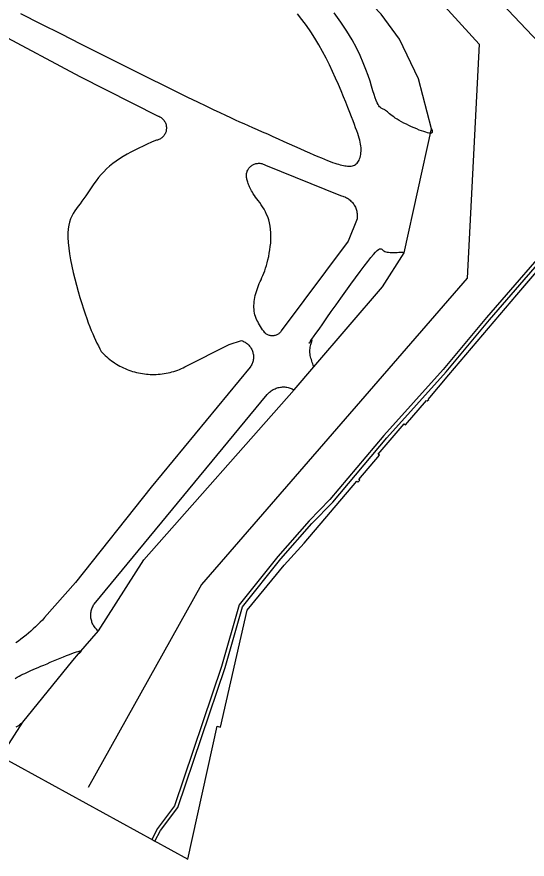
# Model space of a CAD drawing. Extents: x -756746 to -753363, y -1166406 to -1161727.
# Drawn here: x -755516.9 to -755447.7, y -1166198.2 to -1166083.9 of the extents above; entities that cross this region are included whole.
import ezdxf

# ---------------------------------------------------------------- set-up
doc = ezdxf.new("R2010")
doc.units = 0
for name, color, linetype in [('Hranice kat_území', 7, 'Continuous'), ('Hranice parcel', 7, 'Continuous'), ('Vnitřní kresba', 7, 'Continuous'), ('Věcná břemena k části', 7, 'Continuous')]:
    doc.layers.add(name, color=color, linetype=linetype)

msp = doc.modelspace()

# ---------------------------------------------------------------- linework, layer by layer
at = {"layer": 'Hranice kat_území'}
msp.add_lwpolyline([(-755519.09, -1166184.27), (-755493.73, -1166198.23), (-755489.74, -1166180.18), (-755489.29, -1166180.3), (-755485.65, -1166164.44), (-755480.64, -1166158.31), (-755477.91, -1166155.32), (-755470.78, -1166146.91), (-755470.63, -1166147.04), (-755470.52, -1166146.92), (-755470.37, -1166146.77), (-755470.49, -1166146.67), (-755467.7, -1166143.4), (-755467.9, -1166143.23), (-755464.37, -1166139.11), (-755464.18, -1166139.28), (-755461.32, -1166135.94), (-755461.23, -1166136.01), (-755461.02, -1166135.83), (-755461.1, -1166135.8), (-755458.29, -1166132.49), (-755449.05, -1166121.61), (-755442.21, -1166113.55)], dxfattribs=at)
at = {"layer": 'Hranice parcel'}
for p, q in [((-755449.05, -1166121.61), (-755442.21, -1166113.55)), ((-755479.28, -1166134.52), (-755476.63, -1166131.37)), ((-755519.09, -1166184.27), (-755493.73, -1166198.23))]:
    msp.add_line(p, q, dxfattribs=at)
for points in [[(-755476.63, -1166131.37), (-755467.3, -1166120.54), (-755464.35, -1166115.92), (-755460.65, -1166099.09), (-755462.41, -1166092.26), (-755465, -1166086.9), (-755467.48, -1166083.49), (-755498.06, -1166051.55)], [(-755457.61, -1166074.97), (-755457.69, -1166075.05), (-755446.15, -1166087.3)], [(-755461.02, -1166135.83), (-755461.1, -1166135.8), (-755458.29, -1166132.49), (-755449.05, -1166121.61)], [(-755508.54, -1166170.36), (-755505.83, -1166167.22), (-755499.68, -1166157.58), (-755479.28, -1166134.52)], [(-755470.52, -1166146.92), (-755470.37, -1166146.77), (-755470.49, -1166146.67), (-755467.7, -1166143.4), (-755467.9, -1166143.23), (-755464.37, -1166139.11), (-755464.18, -1166139.28), (-755461.32, -1166135.94), (-755461.23, -1166136.01), (-755461.02, -1166135.83)], [(-755480.64, -1166158.31), (-755477.91, -1166155.32), (-755470.78, -1166146.91), (-755470.63, -1166147.04), (-755470.52, -1166146.92)], [(-755493.73, -1166198.23), (-755489.74, -1166180.18), (-755489.29, -1166180.3), (-755485.65, -1166164.44), (-755480.64, -1166158.31)], [(-755519.09, -1166184.27), (-755516.08, -1166179.62), (-755509.33, -1166171.25), (-755508.54, -1166170.36)]]:
    msp.add_lwpolyline(points, dxfattribs=at)
at = {"layer": 'Vnitřní kresba'}
for p, q in [((-755521.6, -1166084.89), (-755508.36, -1166091.95)), ((-755508.36, -1166091.95), (-755497.74, -1166097.33)), ((-755483.17, -1166104.01), (-755472.99, -1166108.12)), ((-755470.75, -1166111.29), (-755471.95, -1166114.34)), ((-755471.95, -1166114.34), (-755481.03, -1166126.51)), ((-755464.53, -1166115.8), (-755464.35, -1166115.92)), ((-755494.1, -1166131.39), (-755488.11, -1166128.35)), ((-755488.11, -1166128.35), (-755486.44, -1166127.83)), ((-755485.25, -1166131.41), (-755498.68, -1166147.74)), ((-755506.41, -1166163.6), (-755482.94, -1166135.15)), ((-755498.68, -1166147.74), (-755508.97, -1166160.68)), ((-755508.97, -1166160.68), (-755513.16, -1166165.44)), ((-755505.83, -1166167.22), (-755506.01, -1166167.12))]:
    msp.add_line(p, q, dxfattribs=at)
for points in [[(-755542.08, -1165955.59), (-755539.25, -1165978.29), (-755510.89, -1166025.31), (-755454.17, -1166087.58), (-755455.79, -1166119.36), (-755491.85, -1166160.95), (-755507.24, -1166188.52)], [(-755516.43, -1166083.4), (-755513.64, -1166084.8), (-755510.89, -1166086.19), (-755508.26, -1166087.51), (-755505.73, -1166088.78), (-755503.3, -1166090), (-755501.04, -1166091.13), (-755498.95, -1166092.18), (-755497, -1166093.15), (-755495.28, -1166094), (-755493.76, -1166094.75), (-755492.42, -1166095.4), (-755491.27, -1166095.96), (-755490.26, -1166096.45), (-755489.37, -1166096.87), (-755488.6, -1166097.23), (-755487.91, -1166097.55), (-755487.27, -1166097.84), (-755486.68, -1166098.1), (-755486.11, -1166098.35), (-755485.54, -1166098.61), (-755484.94, -1166098.87), (-755484.3, -1166099.15), (-755483.62, -1166099.46), (-755482.92, -1166099.77), (-755482.19, -1166100.1), (-755481.44, -1166100.44), (-755480.7, -1166100.77), (-755479.96, -1166101.1), (-755479.23, -1166101.43), (-755478.53, -1166101.74), (-755477.85, -1166102.04), (-755477.21, -1166102.32), (-755476.62, -1166102.58), (-755476.08, -1166102.81), (-755475.59, -1166103.02), (-755475.15, -1166103.2), (-755474.75, -1166103.36), (-755474.39, -1166103.5), (-755474.07, -1166103.62), (-755473.77, -1166103.72), (-755473.5, -1166103.81), (-755473.26, -1166103.88), (-755473.03, -1166103.95), (-755472.81, -1166104), (-755472.61, -1166104.04), (-755472.41, -1166104.08), (-755472.22, -1166104.1), (-755472.04, -1166104.12), (-755471.86, -1166104.13), (-755471.7, -1166104.13), (-755471.54, -1166104.12), (-755471.38, -1166104.09), (-755471.23, -1166104.05), (-755471.1, -1166103.99), (-755470.97, -1166103.92), (-755470.85, -1166103.83), (-755470.74, -1166103.73), (-755470.64, -1166103.61), (-755470.55, -1166103.47), (-755470.47, -1166103.31), (-755470.4, -1166103.14), (-755470.33, -1166102.95), (-755470.28, -1166102.75), (-755470.24, -1166102.55), (-755470.22, -1166102.33), (-755470.2, -1166102.1), (-755470.2, -1166101.87), (-755470.21, -1166101.63), (-755470.23, -1166101.39), (-755470.27, -1166101.15), (-755470.31, -1166100.89), (-755470.38, -1166100.62), (-755470.45, -1166100.34), (-755470.55, -1166100.03), (-755470.66, -1166099.7), (-755470.79, -1166099.34), (-755470.95, -1166098.93), (-755471.11, -1166098.49), (-755471.3, -1166098), (-755471.52, -1166097.45), (-755471.75, -1166096.85), (-755472.01, -1166096.19), (-755472.29, -1166095.47), (-755472.59, -1166094.71), (-755472.92, -1166093.9), (-755473.28, -1166093.06), (-755473.66, -1166092.19), (-755474.06, -1166091.3), (-755474.49, -1166090.39), (-755474.95, -1166089.49), (-755475.43, -1166088.58), (-755475.95, -1166087.67), (-755476.48, -1166086.78), (-755477.04, -1166085.91), (-755477.63, -1166085.06), (-755478.23, -1166084.24), (-755478.84, -1166083.44)], [(-755460.65, -1166099.09), (-755460.62, -1166099.18), (-755460.58, -1166099.27), (-755460.56, -1166099.35), (-755460.55, -1166099.43), (-755460.55, -1166099.5), (-755460.56, -1166099.56), (-755460.6, -1166099.61), (-755460.66, -1166099.64), (-755460.75, -1166099.66), (-755460.87, -1166099.66), (-755461.02, -1166099.64), (-755461.21, -1166099.6), (-755461.44, -1166099.54), (-755461.71, -1166099.45), (-755462, -1166099.35), (-755462.32, -1166099.23), (-755462.65, -1166099.09), (-755463, -1166098.94), (-755463.35, -1166098.78), (-755463.71, -1166098.62), (-755464.06, -1166098.45), (-755464.4, -1166098.28), (-755464.73, -1166098.1), (-755465.03, -1166097.93), (-755465.31, -1166097.76), (-755465.56, -1166097.6), (-755465.78, -1166097.44), (-755465.99, -1166097.3), (-755466.17, -1166097.15), (-755466.34, -1166097.02), (-755466.49, -1166096.9), (-755466.63, -1166096.78), (-755466.76, -1166096.68), (-755466.88, -1166096.59), (-755466.99, -1166096.51), (-755467.09, -1166096.45), (-755467.19, -1166096.4), (-755467.29, -1166096.35), (-755467.39, -1166096.31), (-755467.48, -1166096.25), (-755467.58, -1166096.18), (-755467.69, -1166096.07), (-755467.79, -1166095.94), (-755467.9, -1166095.75), (-755468.02, -1166095.52), (-755468.15, -1166095.23), (-755468.28, -1166094.86), (-755468.43, -1166094.42), (-755468.59, -1166093.9), (-755468.77, -1166093.29), (-755468.98, -1166092.6), (-755469.23, -1166091.84), (-755469.54, -1166091), (-755469.9, -1166090.1), (-755470.32, -1166089.13), (-755470.84, -1166088.08), (-755471.43, -1166086.98), (-755472.12, -1166085.83), (-755472.93, -1166084.6), (-755473.84, -1166083.34)], [(-755497.74, -1166097.33), (-755497.63, -1166097.37), (-755497.53, -1166097.43), (-755497.43, -1166097.48), (-755497.33, -1166097.55), (-755497.24, -1166097.62), (-755497.15, -1166097.7), (-755497.07, -1166097.78), (-755496.99, -1166097.87), (-755496.92, -1166097.96), (-755496.86, -1166098.06), (-755496.8, -1166098.16), (-755496.75, -1166098.27), (-755496.71, -1166098.38), (-755496.67, -1166098.49), (-755496.65, -1166098.6), (-755496.63, -1166098.72), (-755496.61, -1166098.83), (-755496.61, -1166098.95), (-755496.61, -1166099.06), (-755496.63, -1166099.18), (-755496.65, -1166099.29), (-755496.67, -1166099.41), (-755496.71, -1166099.52), (-755496.75, -1166099.63), (-755496.8, -1166099.73), (-755496.86, -1166099.84), (-755496.92, -1166099.93), (-755496.99, -1166100.03), (-755497.07, -1166100.11), (-755497.15, -1166100.2), (-755497.24, -1166100.28), (-755497.33, -1166100.35), (-755497.43, -1166100.41), (-755497.53, -1166100.47), (-755497.63, -1166100.52), (-755497.74, -1166100.56), (-755497.85, -1166100.6), (-755497.96, -1166100.63), (-755498.08, -1166100.65)], [(-755498.08, -1166100.65), (-755498.65, -1166100.9), (-755499.22, -1166101.16), (-755499.79, -1166101.42), (-755500.34, -1166101.68), (-755500.9, -1166101.95), (-755501.44, -1166102.23), (-755501.96, -1166102.51), (-755502.48, -1166102.81), (-755502.97, -1166103.12), (-755503.44, -1166103.44), (-755503.9, -1166103.78), (-755504.33, -1166104.13), (-755504.73, -1166104.5), (-755505.12, -1166104.89), (-755505.48, -1166105.29), (-755505.82, -1166105.69), (-755506.15, -1166106.11), (-755506.45, -1166106.52), (-755506.74, -1166106.94), (-755507.03, -1166107.35), (-755507.3, -1166107.75), (-755507.57, -1166108.15), (-755507.83, -1166108.53), (-755508.08, -1166108.89), (-755508.33, -1166109.23), (-755508.58, -1166109.57), (-755508.82, -1166109.9), (-755509.04, -1166110.22), (-755509.25, -1166110.56), (-755509.44, -1166110.92), (-755509.61, -1166111.3), (-755509.75, -1166111.72), (-755509.86, -1166112.17), (-755509.94, -1166112.66), (-755509.99, -1166113.22), (-755509.99, -1166113.83), (-755509.95, -1166114.51), (-755509.87, -1166115.25), (-755509.76, -1166116.03), (-755509.62, -1166116.85), (-755509.45, -1166117.71), (-755509.26, -1166118.57), (-755509.05, -1166119.44), (-755508.82, -1166120.31), (-755508.59, -1166121.16), (-755508.35, -1166121.98), (-755508.11, -1166122.77), (-755507.88, -1166123.51), (-755507.65, -1166124.19), (-755507.43, -1166124.83), (-755507.22, -1166125.41), (-755507.01, -1166125.95), (-755506.81, -1166126.45), (-755506.61, -1166126.92), (-755506.42, -1166127.35), (-755506.22, -1166127.77), (-755506.04, -1166128.16), (-755505.85, -1166128.54), (-755505.66, -1166128.92), (-755505.48, -1166129.28)], [(-755485.66, -1166106.02), (-755485.7, -1166105.91), (-755485.72, -1166105.8), (-755485.75, -1166105.69), (-755485.76, -1166105.58), (-755485.77, -1166105.46), (-755485.76, -1166105.35), (-755485.75, -1166105.24), (-755485.74, -1166105.12), (-755485.71, -1166105.01), (-755485.68, -1166104.9), (-755485.64, -1166104.8), (-755485.59, -1166104.69), (-755485.54, -1166104.59), (-755485.48, -1166104.5), (-755485.42, -1166104.4), (-755485.34, -1166104.32), (-755485.27, -1166104.23), (-755485.18, -1166104.16), (-755485.09, -1166104.08), (-755485, -1166104.02), (-755484.9, -1166103.96), (-755484.8, -1166103.91), (-755484.7, -1166103.86), (-755484.59, -1166103.82), (-755484.48, -1166103.79), (-755484.37, -1166103.77), (-755484.26, -1166103.76), (-755484.14, -1166103.75), (-755484.03, -1166103.75), (-755483.92, -1166103.75), (-755483.8, -1166103.77), (-755483.69, -1166103.79), (-755483.58, -1166103.82), (-755483.47, -1166103.86), (-755483.37, -1166103.9), (-755483.27, -1166103.95), (-755483.17, -1166104.01)], [(-755483.27, -1166126.76), (-755483.42, -1166126.55), (-755483.56, -1166126.34), (-755483.71, -1166126.12), (-755483.85, -1166125.91), (-755483.98, -1166125.69), (-755484.11, -1166125.47), (-755484.23, -1166125.25), (-755484.34, -1166125.03), (-755484.44, -1166124.8), (-755484.53, -1166124.56), (-755484.6, -1166124.32), (-755484.66, -1166124.08), (-755484.7, -1166123.83), (-755484.73, -1166123.57), (-755484.75, -1166123.31), (-755484.75, -1166123.05), (-755484.73, -1166122.78), (-755484.71, -1166122.51), (-755484.67, -1166122.24), (-755484.62, -1166121.97), (-755484.56, -1166121.7), (-755484.49, -1166121.43), (-755484.41, -1166121.16), (-755484.32, -1166120.89), (-755484.22, -1166120.63), (-755484.12, -1166120.36), (-755484.01, -1166120.09), (-755483.89, -1166119.82), (-755483.77, -1166119.55), (-755483.65, -1166119.26), (-755483.53, -1166118.97), (-755483.4, -1166118.66), (-755483.28, -1166118.33), (-755483.17, -1166118), (-755483.05, -1166117.63), (-755482.94, -1166117.25), (-755482.84, -1166116.85), (-755482.74, -1166116.42), (-755482.66, -1166115.97), (-755482.58, -1166115.52), (-755482.52, -1166115.05), (-755482.47, -1166114.58), (-755482.45, -1166114.11), (-755482.44, -1166113.63), (-755482.45, -1166113.17), (-755482.48, -1166112.71), (-755482.54, -1166112.27), (-755482.62, -1166111.84), (-755482.73, -1166111.43), (-755482.86, -1166111.04), (-755483.02, -1166110.68), (-755483.19, -1166110.33), (-755483.37, -1166109.99), (-755483.56, -1166109.68), (-755483.76, -1166109.38), (-755483.96, -1166109.09), (-755484.15, -1166108.82), (-755484.34, -1166108.57), (-755484.52, -1166108.33), (-755484.68, -1166108.1), (-755484.83, -1166107.89), (-755484.95, -1166107.68), (-755485.07, -1166107.48), (-755485.17, -1166107.3), (-755485.26, -1166107.12), (-755485.33, -1166106.95), (-755485.4, -1166106.79), (-755485.46, -1166106.63), (-755485.52, -1166106.47), (-755485.57, -1166106.32), (-755485.61, -1166106.17), (-755485.66, -1166106.02)], [(-755472.99, -1166108.12), (-755472.85, -1166108.15), (-755472.7, -1166108.19), (-755472.57, -1166108.24), (-755472.43, -1166108.3), (-755472.3, -1166108.36), (-755472.17, -1166108.43), (-755472.04, -1166108.5), (-755471.92, -1166108.59), (-755471.8, -1166108.68), (-755471.69, -1166108.77), (-755471.58, -1166108.87), (-755471.47, -1166108.98), (-755471.38, -1166109.09), (-755471.29, -1166109.2), (-755471.2, -1166109.32), (-755471.12, -1166109.45), (-755471.05, -1166109.58), (-755470.98, -1166109.71), (-755470.93, -1166109.84), (-755470.88, -1166109.98), (-755470.83, -1166110.12), (-755470.8, -1166110.27), (-755470.77, -1166110.41), (-755470.74, -1166110.55), (-755470.73, -1166110.7), (-755470.72, -1166110.85), (-755470.72, -1166111), (-755470.73, -1166111.14), (-755470.75, -1166111.29)], [(-755476.63, -1166131.37), (-755476.7, -1166131.18), (-755476.77, -1166130.99), (-755476.83, -1166130.79), (-755476.9, -1166130.6), (-755476.95, -1166130.41), (-755477.01, -1166130.22), (-755477.05, -1166130.03), (-755477.09, -1166129.84), (-755477.12, -1166129.65), (-755477.14, -1166129.46), (-755477.15, -1166129.27), (-755477.14, -1166129.08), (-755477.12, -1166128.89), (-755477.09, -1166128.71), (-755477.06, -1166128.53), (-755477.02, -1166128.36), (-755476.97, -1166128.2), (-755476.93, -1166128.06), (-755476.9, -1166127.95), (-755476.87, -1166127.85), (-755476.85, -1166127.77), (-755476.85, -1166127.73), (-755476.86, -1166127.72), (-755476.9, -1166127.74), (-755476.96, -1166127.8), (-755477.03, -1166127.88), (-755477.1, -1166127.97), (-755477.17, -1166128.05), (-755477.22, -1166128.12), (-755477.24, -1166128.15), (-755477.24, -1166128.14), (-755477.18, -1166128.06), (-755477.08, -1166127.91), (-755476.91, -1166127.67), (-755476.66, -1166127.32), (-755476.33, -1166126.85), (-755475.91, -1166126.26), (-755475.41, -1166125.55), (-755474.85, -1166124.75), (-755474.25, -1166123.89), (-755473.59, -1166122.97), (-755472.93, -1166122.04), (-755472.26, -1166121.1), (-755471.59, -1166120.16), (-755470.95, -1166119.28), (-755470.34, -1166118.45), (-755469.78, -1166117.7), (-755469.29, -1166117.06), (-755468.88, -1166116.54), (-755468.53, -1166116.12), (-755468.25, -1166115.81), (-755468.03, -1166115.59), (-755467.84, -1166115.45), (-755467.7, -1166115.37), (-755467.58, -1166115.35), (-755467.48, -1166115.37), (-755467.4, -1166115.42), (-755467.31, -1166115.49), (-755467.22, -1166115.57), (-755467.11, -1166115.65), (-755466.98, -1166115.71), (-755466.83, -1166115.77), (-755466.66, -1166115.8), (-755466.47, -1166115.83), (-755466.26, -1166115.85), (-755466.04, -1166115.86), (-755465.81, -1166115.86), (-755465.56, -1166115.85), (-755465.31, -1166115.85), (-755465.06, -1166115.83), (-755464.79, -1166115.82), (-755464.53, -1166115.8)], [(-755481.03, -1166126.51), (-755481.09, -1166126.59), (-755481.15, -1166126.68), (-755481.22, -1166126.75), (-755481.3, -1166126.82), (-755481.38, -1166126.89), (-755481.46, -1166126.95), (-755481.55, -1166127), (-755481.64, -1166127.05), (-755481.74, -1166127.09), (-755481.84, -1166127.12), (-755481.94, -1166127.15), (-755482.04, -1166127.17), (-755482.14, -1166127.18), (-755482.24, -1166127.18), (-755482.35, -1166127.18), (-755482.45, -1166127.17), (-755482.55, -1166127.15), (-755482.65, -1166127.12), (-755482.75, -1166127.09), (-755482.85, -1166127.05), (-755482.94, -1166127.01), (-755483.03, -1166126.95), (-755483.11, -1166126.9), (-755483.19, -1166126.83), (-755483.27, -1166126.76)], [(-755486.44, -1166127.83), (-755486.31, -1166127.87), (-755486.19, -1166127.92), (-755486.07, -1166127.98), (-755485.95, -1166128.04), (-755485.84, -1166128.11), (-755485.73, -1166128.19), (-755485.62, -1166128.28), (-755485.53, -1166128.36), (-755485.43, -1166128.46), (-755485.34, -1166128.56), (-755485.26, -1166128.66), (-755485.18, -1166128.77), (-755485.11, -1166128.89), (-755485.05, -1166129.01), (-755484.99, -1166129.13), (-755484.94, -1166129.25), (-755484.9, -1166129.38), (-755484.87, -1166129.51), (-755484.84, -1166129.64), (-755484.82, -1166129.77), (-755484.81, -1166129.9), (-755484.8, -1166130.03), (-755484.81, -1166130.17), (-755484.82, -1166130.3), (-755484.84, -1166130.43), (-755484.86, -1166130.56), (-755484.9, -1166130.7), (-755484.94, -1166130.82), (-755484.99, -1166130.95), (-755485.04, -1166131.07), (-755485.1, -1166131.19), (-755485.17, -1166131.3), (-755485.25, -1166131.41)], [(-755505.48, -1166129.28), (-755505.3, -1166129.48), (-755505.11, -1166129.67), (-755504.91, -1166129.86), (-755504.71, -1166130.04), (-755504.51, -1166130.22), (-755504.3, -1166130.39), (-755504.08, -1166130.55), (-755503.86, -1166130.71), (-755503.64, -1166130.86), (-755503.41, -1166131.01), (-755503.18, -1166131.14), (-755502.94, -1166131.28), (-755502.7, -1166131.4), (-755502.46, -1166131.52), (-755502.21, -1166131.63), (-755501.96, -1166131.74), (-755501.71, -1166131.83), (-755501.45, -1166131.92), (-755501.2, -1166132.01), (-755500.94, -1166132.08), (-755500.68, -1166132.15), (-755500.41, -1166132.21), (-755500.15, -1166132.26), (-755499.88, -1166132.31), (-755499.61, -1166132.35), (-755499.34, -1166132.38), (-755499.08, -1166132.4), (-755498.81, -1166132.41), (-755498.54, -1166132.42), (-755498.26, -1166132.42), (-755497.99, -1166132.41), (-755497.72, -1166132.4), (-755497.45, -1166132.37), (-755497.19, -1166132.34), (-755496.92, -1166132.3), (-755496.65, -1166132.26), (-755496.39, -1166132.2), (-755496.12, -1166132.14), (-755495.86, -1166132.07), (-755495.6, -1166132), (-755495.34, -1166131.92), (-755495.09, -1166131.82), (-755494.84, -1166131.73), (-755494.59, -1166131.62), (-755494.34, -1166131.51), (-755494.1, -1166131.39)], [(-755482.94, -1166135.15), (-755482.84, -1166135.04), (-755482.74, -1166134.93), (-755482.63, -1166134.83), (-755482.51, -1166134.73), (-755482.39, -1166134.64), (-755482.27, -1166134.56), (-755482.14, -1166134.48), (-755482.01, -1166134.41), (-755481.87, -1166134.35), (-755481.73, -1166134.29), (-755481.59, -1166134.24), (-755481.45, -1166134.2), (-755481.3, -1166134.17), (-755481.15, -1166134.14), (-755481, -1166134.13), (-755480.85, -1166134.12), (-755480.7, -1166134.11), (-755480.56, -1166134.12), (-755480.41, -1166134.13), (-755480.26, -1166134.16), (-755480.11, -1166134.19), (-755479.97, -1166134.22), (-755479.82, -1166134.27), (-755479.68, -1166134.32), (-755479.55, -1166134.38), (-755479.41, -1166134.45), (-755479.28, -1166134.52)], [(-755506.01, -1166167.12), (-755506.11, -1166167.02), (-755506.21, -1166166.92), (-755506.3, -1166166.8), (-755506.39, -1166166.69), (-755506.47, -1166166.57), (-755506.54, -1166166.45), (-755506.6, -1166166.32), (-755506.67, -1166166.19), (-755506.72, -1166166.06), (-755506.76, -1166165.92), (-755506.8, -1166165.79), (-755506.83, -1166165.65), (-755506.86, -1166165.51), (-755506.87, -1166165.36), (-755506.88, -1166165.22), (-755506.88, -1166165.08), (-755506.88, -1166164.94), (-755506.86, -1166164.79), (-755506.84, -1166164.65), (-755506.81, -1166164.51), (-755506.78, -1166164.37), (-755506.73, -1166164.24), (-755506.68, -1166164.1), (-755506.62, -1166163.97), (-755506.56, -1166163.84), (-755506.49, -1166163.72), (-755506.41, -1166163.6)], [(-755513.16, -1166165.44), (-755513.45, -1166165.76), (-755513.75, -1166166.07), (-755514.06, -1166166.38), (-755514.37, -1166166.68), (-755514.69, -1166166.98), (-755515.01, -1166167.27), (-755515.33, -1166167.55), (-755515.67, -1166167.83), (-755516, -1166168.1), (-755516.35, -1166168.37), (-755516.69, -1166168.63), (-755517.05, -1166168.88)], [(-755517.13, -1166173.68), (-755516.86, -1166173.53), (-755516.6, -1166173.39), (-755516.35, -1166173.26), (-755516.09, -1166173.13), (-755515.83, -1166173), (-755515.57, -1166172.88), (-755515.29, -1166172.75), (-755515, -1166172.62), (-755514.7, -1166172.49), (-755514.37, -1166172.35), (-755514.02, -1166172.2), (-755513.65, -1166172.04), (-755513.25, -1166171.87), (-755512.82, -1166171.69), (-755512.38, -1166171.5), (-755511.93, -1166171.31), (-755511.47, -1166171.12), (-755511.03, -1166170.94), (-755510.59, -1166170.76), (-755510.17, -1166170.59), (-755509.78, -1166170.44), (-755509.43, -1166170.3), (-755509.11, -1166170.19), (-755508.84, -1166170.09), (-755508.62, -1166170.02), (-755508.46, -1166169.98), (-755508.34, -1166169.95), (-755508.26, -1166169.95), (-755508.21, -1166169.96), (-755508.2, -1166169.99), (-755508.21, -1166170.03), (-755508.25, -1166170.08), (-755508.31, -1166170.15), (-755508.38, -1166170.21), (-755508.46, -1166170.29), (-755508.54, -1166170.36)], [(-755516.08, -1166179.62), (-755516.24, -1166179.75), (-755516.4, -1166179.87), (-755516.55, -1166179.99), (-755516.71, -1166180.11), (-755516.88, -1166180.22), (-755517.04, -1166180.32)]]:
    msp.add_lwpolyline(points, dxfattribs=at)
at = {"layer": 'Věcná břemena k části'}
for points in [[(-755495.09, -1166191.22), (-755488.66, -1166172.2), (-755486.28, -1166163.96), (-755481.1, -1166157.46), (-755476.87, -1166152.65), (-755474.05, -1166149.75), (-755466.72, -1166141.04), (-755458.68, -1166132.06), (-755452.8, -1166124.99), (-755442.47, -1166113.11), (-755440.51, -1166111.55), (-755433.78, -1166110.43), (-755428.65, -1166108.46), (-755421.61, -1166107.12), (-755402.34, -1166103.72), (-755393.86, -1166102.54), (-755390.51, -1166102.1), (-755390.18, -1166102.34), (-755386.83, -1166102.02), (-755384.1, -1166101.21), (-755377.14, -1166099.95)], [(-755486.28, -1166163.96), (-755481.1, -1166157.46), (-755476.87, -1166152.65), (-755474.05, -1166149.75), (-755466.72, -1166141.04), (-755458.68, -1166132.06), (-755452.8, -1166124.99), (-755442.47, -1166113.11), (-755440.51, -1166111.55), (-755433.78, -1166110.43), (-755428.65, -1166108.46), (-755421.61, -1166107.12), (-755402.34, -1166103.72), (-755393.86, -1166102.54), (-755390.51, -1166102.1), (-755390.18, -1166102.34), (-755386.83, -1166102.02), (-755384.1, -1166101.21), (-755377.14, -1166099.95)], [(-755442.81, -1166112.75), (-755453.18, -1166124.67), (-755459.06, -1166131.74), (-755467.1, -1166140.72), (-755474.43, -1166149.41), (-755477.23, -1166152.31), (-755481.48, -1166157.14), (-755486.74, -1166163.72), (-755489.14, -1166172.06), (-755495.54, -1166191), (-755497.84, -1166194.08), (-755498.6, -1166195.55), (-755498.17, -1166195.79), (-755497.42, -1166194.36), (-755495.09, -1166191.22), (-755488.66, -1166172.2), (-755486.28, -1166163.96)], [(-755442.81, -1166112.75), (-755453.18, -1166124.67), (-755459.06, -1166131.74), (-755467.1, -1166140.72), (-755474.43, -1166149.41), (-755477.23, -1166152.31), (-755481.48, -1166157.14), (-755486.74, -1166163.72), (-755489.14, -1166172.06), (-755495.54, -1166191), (-755497.84, -1166194.08), (-755498.6, -1166195.55), (-755498.17, -1166195.79), (-755497.42, -1166194.36), (-755495.09, -1166191.22)], [(-755442.81, -1166112.75), (-755453.18, -1166124.67), (-755459.06, -1166131.74), (-755467.1, -1166140.72), (-755474.43, -1166149.41), (-755477.23, -1166152.31), (-755481.48, -1166157.14), (-755486.74, -1166163.72), (-755489.14, -1166172.06), (-755495.54, -1166191), (-755497.84, -1166194.08), (-755498.6, -1166195.55), (-755498.17, -1166195.79), (-755497.42, -1166194.36), (-755495.09, -1166191.22), (-755488.66, -1166172.2), (-755486.28, -1166163.96), (-755481.1, -1166157.46), (-755476.87, -1166152.65), (-755474.05, -1166149.75), (-755466.72, -1166141.04), (-755458.68, -1166132.06), (-755452.8, -1166124.99), (-755442.47, -1166113.11)]]:
    msp.add_lwpolyline(points, dxfattribs=at)

doc.saveas('drawing.dxf')
